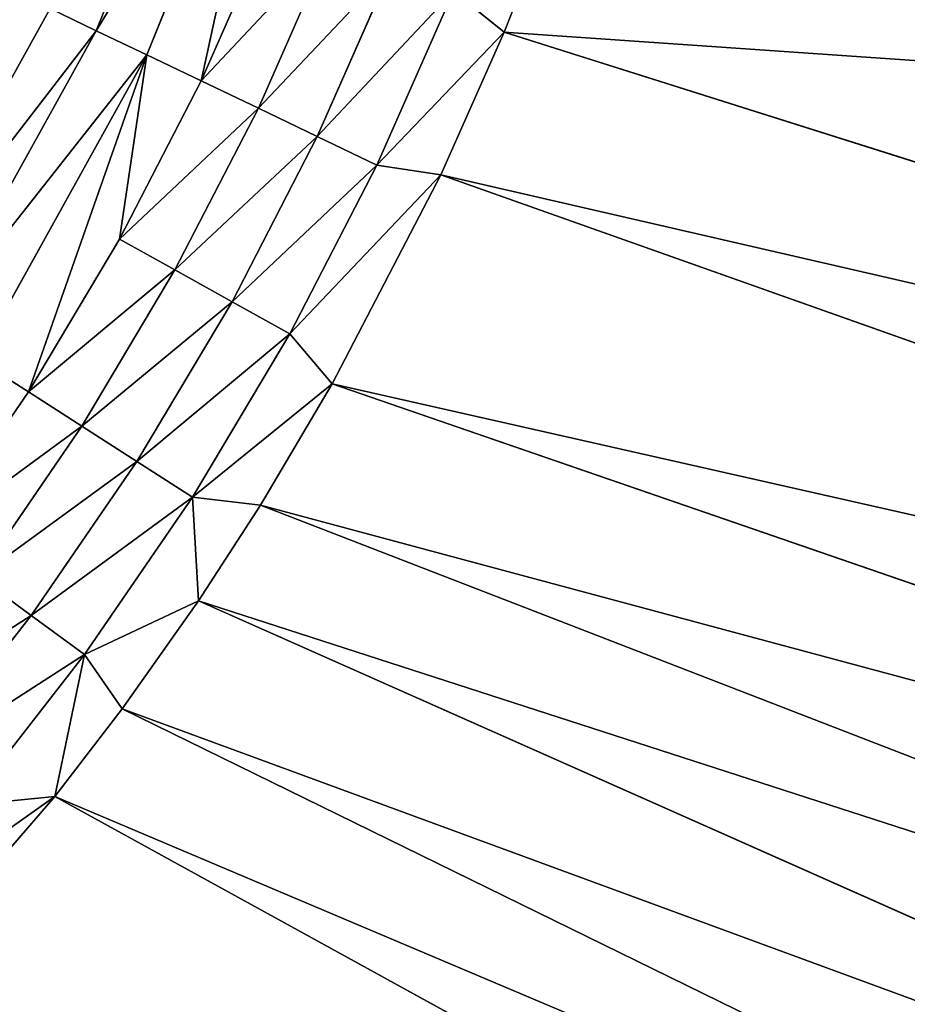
# Model space of a CAD drawing. Extents: x 0 to 500, y 0 to 390.
# Tile 599 of 656: x 268.94 to 276, y 182.78 to 190.61. Entities that reach past the tile are written whole.
import ezdxf

# ---------------------------------------------------------------- set-up
doc = ezdxf.new("R2010")
doc.units = 0
doc.header["$LTSCALE"] = 25.4
doc.layers.get('0').update_dxf_attribs({"linetype": 'CONTINUOUS'})

# ---------------------------------------------------------------- blocks, each defined once
blk = doc.blocks.new('ATLANTA505_-_S_STL')
at = {"color": 0}
for p, q in [((282.8038, 25.4063, 212.8025), (269.3705, 25.1359, 205.416)), ((282.8038, 25.4063, 212.8025), (269.3705, 25.1359, 205.416)), ((283.7512, 25.405, 211.5009), (269.9062, 25.1358, 204.7205)), ((283.7512, 25.405, 211.5009), (269.9062, 25.1358, 204.7205)), ((284.6325, 25.4043, 210.131), (270.5123, 25.1361, 203.8633)), ((284.6325, 25.4043, 210.131), (270.5123, 25.1361, 203.8633)), ((285.4473, 25.4042, 208.6911), (271.0058, 25.1368, 203.1013)), ((285.4473, 25.4042, 208.6911), (271.0058, 25.1368, 203.1013)), ((286.1948, 25.4047, 207.1799), (271.5758, 25.138, 202.1384)), ((286.1948, 25.4047, 207.1799), (271.5758, 25.138, 202.1384)), ((286.8748, 25.4059, 205.5971), (272.4367, 25.141, 200.4782)), ((286.8748, 25.4059, 205.5971), (272.4367, 25.141, 200.4782)), ((287.4874, 25.4078, 203.9427), (272.9407, 25.1435, 199.3442)), ((287.4874, 25.4078, 203.9427), (272.9407, 25.1435, 199.3442)), ((269.3705, 25.1359, 205.416), (267.6675, 25.1069, 206.6221)), ((269.3705, 25.1359, 205.416), (267.6675, 25.1069, 206.6221)), ((269.3705, 25.1359, 205.416), (268.1672, 25.1371, 206.8065)), ((269.3705, 25.1359, 205.416), (268.1672, 25.1371, 206.8065)), ((269.3705, 25.1359, 205.416), (268.6743, 25.1056, 205.4845)), ((269.3705, 25.1359, 205.416), (268.6743, 25.1056, 205.4845)), ((269.607, 25.1053, 204.289), (268.6743, 25.1056, 205.4845)), ((269.607, 25.1053, 204.289), (268.6743, 25.1056, 205.4845)), ((269.607, 25.1053, 204.289), (269.1829, 25.0181, 203.9788)), ((269.607, 25.1053, 204.289), (269.1829, 25.0181, 203.9788)), ((269.9062, 25.1358, 204.7205), (269.3705, 25.1359, 205.416)), ((269.9062, 25.1358, 204.7205), (269.3705, 25.1359, 205.416)), ((269.607, 25.1053, 204.289), (269.3705, 25.1359, 205.416)), ((269.607, 25.1053, 204.289), (269.3705, 25.1359, 205.416)), ((270.5123, 25.1361, 203.8633), (269.607, 25.1053, 204.289)), ((270.5123, 25.1361, 203.8633), (269.607, 25.1053, 204.289)), ((269.9062, 25.1358, 204.7205), (269.607, 25.1053, 204.289)), ((269.9062, 25.1358, 204.7205), (269.607, 25.1053, 204.289)), ((270.4639, 25.1061, 203.0377), (269.607, 25.1053, 204.289)), ((270.4639, 25.1061, 203.0377), (269.607, 25.1053, 204.289)), ((270.5123, 25.1361, 203.8633), (269.9062, 25.1358, 204.7205)), ((270.5123, 25.1361, 203.8633), (269.9062, 25.1358, 204.7205)), ((270.4639, 25.1061, 203.0377), (270.0214, 25.0189, 202.7545)), ((270.4639, 25.1061, 203.0377), (270.0214, 25.0189, 202.7545)), ((271.0058, 25.1368, 203.1013), (270.4639, 25.1061, 203.0377)), ((271.0058, 25.1368, 203.1013), (270.4639, 25.1061, 203.0377)), ((270.5123, 25.1361, 203.8633), (270.4639, 25.1061, 203.0377)), ((270.5123, 25.1361, 203.8633), (270.4639, 25.1061, 203.0377)), ((271.2379, 25.1078, 201.742), (270.4639, 25.1061, 203.0377)), ((271.2379, 25.1078, 201.742), (270.4639, 25.1061, 203.0377)), ((271.0058, 25.1368, 203.1013), (270.5123, 25.1361, 203.8633)), ((271.0058, 25.1368, 203.1013), (270.5123, 25.1361, 203.8633)), ((271.2379, 25.1078, 201.742), (270.7788, 25.0206, 201.4867)), ((271.2379, 25.1078, 201.742), (270.7788, 25.0206, 201.4867)), ((271.5758, 25.138, 202.1384), (271.0058, 25.1368, 203.1013)), ((271.5758, 25.138, 202.1384), (271.0058, 25.1368, 203.1013)), ((271.5758, 25.138, 202.1384), (271.2379, 25.1078, 201.742)), ((271.5758, 25.138, 202.1384), (271.2379, 25.1078, 201.742)), ((271.9307, 25.1102, 200.4006), (271.2379, 25.1078, 201.742)), ((271.9307, 25.1102, 200.4006), (271.2379, 25.1078, 201.742)), ((271.9307, 25.1102, 200.4006), (271.4566, 25.0231, 200.1741)), ((271.9307, 25.1102, 200.4006), (271.4566, 25.0231, 200.1741)), ((272.4367, 25.141, 200.4782), (271.5758, 25.138, 202.1384)), ((272.4367, 25.141, 200.4782), (271.5758, 25.138, 202.1384)), ((272.4367, 25.141, 200.4782), (271.9307, 25.1102, 200.4006)), ((272.4367, 25.141, 200.4782), (271.9307, 25.1102, 200.4006)), ((272.5387, 25.1133, 199.0194), (271.9307, 25.1102, 200.4006)), ((272.5387, 25.1133, 199.0194), (271.9307, 25.1102, 200.4006)), ((272.9407, 25.1435, 199.3442), (272.4367, 25.141, 200.4782)), ((272.9407, 25.1435, 199.3442), (272.4367, 25.141, 200.4782)), ((272.9407, 25.1435, 199.3442), (272.5387, 25.1133, 199.0194)), ((272.9407, 25.1435, 199.3442), (272.5387, 25.1133, 199.0194)), ((273.1853, 25.145, 198.7289), (272.9407, 25.1435, 199.3442)), ((273.1853, 25.145, 198.7289), (272.9407, 25.1435, 199.3442)), ((271.4566, 25.0231, 200.1741), (272.0515, 25.0261, 198.8228)), ((271.4566, 25.0231, 200.1741), (272.0515, 25.0261, 198.8228)), ((268.2703, 25.0184, 205.1487), (269.1829, 25.0181, 203.9788)), ((268.2703, 25.0184, 205.1487), (269.1829, 25.0181, 203.9788)), ((269.1829, 25.0181, 203.9788), (268.7639, 24.8735, 203.6724)), ((269.1829, 25.0181, 203.9788), (268.7639, 24.8735, 203.6724)), ((269.1829, 25.0181, 203.9788), (270.0214, 25.0189, 202.7545)), ((269.1829, 25.0181, 203.9788), (270.0214, 25.0189, 202.7545)), ((270.0214, 25.0189, 202.7545), (269.5843, 24.8743, 202.4746)), ((270.0214, 25.0189, 202.7545), (269.5843, 24.8743, 202.4746)), ((270.0214, 25.0189, 202.7545), (270.7788, 25.0206, 201.4867)), ((270.0214, 25.0189, 202.7545), (270.7788, 25.0206, 201.4867)), ((270.7788, 25.0206, 201.4867), (270.3252, 24.876, 201.2343)), ((270.7788, 25.0206, 201.4867), (270.3252, 24.876, 201.2343)), ((270.7788, 25.0206, 201.4867), (271.4566, 25.0231, 200.1741)), ((270.7788, 25.0206, 201.4867), (271.4566, 25.0231, 200.1741)), ((271.4566, 25.0231, 200.1741), (270.9883, 24.8785, 199.9503)), ((271.4566, 25.0231, 200.1741), (270.9883, 24.8785, 199.9503)), ((269.5843, 24.8743, 202.4746), (268.7639, 24.8735, 203.6724)), ((269.5843, 24.8743, 202.4746), (268.7639, 24.8735, 203.6724)), ((269.5843, 24.8743, 202.4746), (269.1604, 24.6734, 202.2031)), ((269.5843, 24.8743, 202.4746), (269.1604, 24.6734, 202.2031)), ((270.3252, 24.876, 201.2343), (269.5843, 24.8743, 202.4746)), ((270.3252, 24.876, 201.2343), (269.5843, 24.8743, 202.4746)), ((270.3252, 24.876, 201.2343), (269.8854, 24.6751, 200.9895)), ((270.3252, 24.876, 201.2343), (269.8854, 24.6751, 200.9895)), ((270.9883, 24.8785, 199.9503), (270.3252, 24.876, 201.2343)), ((270.9883, 24.8785, 199.9503), (270.3252, 24.876, 201.2343)), ((270.9883, 24.8785, 199.9503), (270.5341, 24.6775, 199.7332)), ((270.9883, 24.8785, 199.9503), (270.5341, 24.6775, 199.7332)), ((271.5702, 24.8815, 198.6284), (270.9883, 24.8785, 199.9503)), ((271.5702, 24.8815, 198.6284), (270.9883, 24.8785, 199.9503)), ((268.3577, 24.6726, 203.3752), (269.1604, 24.6734, 202.2031)), ((268.3577, 24.6726, 203.3752), (269.1604, 24.6734, 202.2031)), ((269.1604, 24.6734, 202.2031), (268.7573, 24.4191, 201.945)), ((269.1604, 24.6734, 202.2031), (268.7573, 24.4191, 201.945)), ((269.1604, 24.6734, 202.2031), (269.8854, 24.6751, 200.9895)), ((269.1604, 24.6734, 202.2031), (269.8854, 24.6751, 200.9895)), ((269.1604, 24.6734, 202.2031), (270.1024, 24.4233, 199.5266)), ((269.1604, 24.6734, 202.2031), (270.1024, 24.4233, 199.5266)), ((269.8854, 24.6751, 200.9895), (270.5341, 24.6775, 199.7332)), ((269.8854, 24.6751, 200.9895), (270.5341, 24.6775, 199.7332)), ((269.8854, 24.6751, 200.9895), (270.1024, 24.4233, 199.5266)), ((269.8854, 24.6751, 200.9895), (270.1024, 24.4233, 199.5266)), ((270.5341, 24.6775, 199.7332), (270.1024, 24.4233, 199.5266)), ((270.5341, 24.6775, 199.7332), (270.1024, 24.4233, 199.5266)), ((270.5341, 24.6775, 199.7332), (271.1035, 24.6806, 198.4398)), ((270.5341, 24.6775, 199.7332), (271.1035, 24.6806, 198.4398)), ((270.5341, 24.6775, 199.7332), (271.1376, 24.4299, 196.9615)), ((270.5341, 24.6775, 199.7332), (271.1376, 24.4299, 196.9615)), ((270.1024, 24.4233, 199.5266), (268.7573, 24.4191, 201.945)), ((270.1024, 24.4233, 199.5266), (268.7573, 24.4191, 201.945)), ((270.1024, 24.4233, 199.5266), (269.7003, 24.1207, 199.3341)), ((270.1024, 24.4233, 199.5266), (269.7003, 24.1207, 199.3341)), ((271.1376, 24.4299, 196.9615), (270.1024, 24.4233, 199.5266)), ((271.1376, 24.4299, 196.9615), (270.1024, 24.4233, 199.5266)), ((268.3819, 24.1165, 201.7044), (269.7003, 24.1207, 199.3341)), ((268.3819, 24.1165, 201.7044), (269.7003, 24.1207, 199.3341)), ((269.7003, 24.1207, 199.3341), (269.334, 23.7761, 199.1586)), ((269.7003, 24.1207, 199.3341), (269.334, 23.7761, 199.1586)), ((269.7003, 24.1207, 199.3341), (270.7148, 24.1272, 196.8202)), ((269.7003, 24.1207, 199.3341), (270.7148, 24.1272, 196.8202)), ((268.04, 23.7719, 201.4853), (269.334, 23.7761, 199.1586)), ((268.04, 23.7719, 201.4853), (269.334, 23.7761, 199.1586))]:
    blk.add_line(p, q, dxfattribs=at)
mesh = blk.add_polyface(dxfattribs=at)
corners = [(288.5096, 25.4136, 200.4194), (288.92, 25.4176, 198.5512), (273.7223, 25.1488, 197.1582)]
mesh.append_faces([[corners[k] for k in face] for face in [(0, 1, 2)]], dxfattribs={"color": 0})
mesh = blk.add_polyface(dxfattribs=at)
corners = [(266.8645, 25.1399, 208.106), (281.7911, 25.4082, 214.0374), (268.1672, 25.1371, 206.8065), (279.5724, 25.4136, 216.3145), (280.7137, 25.4106, 215.2076)]
mesh.append_faces([[corners[k] for k in face] for face in [(0, 1, 2), (1, 3, 4)]], dxfattribs={"vtx0": -1, "color": 0})
mesh.append_faces([[corners[k] for k in face] for face in [(1, 0, 3)]], dxfattribs={"vtx0": -1, "vtx2": -1, "color": 0})
mesh = blk.add_polyface(dxfattribs=at)
corners = [(268.1672, 25.1371, 206.8065), (282.8038, 25.4063, 212.8025), (269.3705, 25.1359, 205.416), (281.7911, 25.4082, 214.0374)]
mesh.append_faces([[corners[k] for k in face] for face in [(0, 1, 2), (1, 0, 3)]], dxfattribs={"vtx0": -1, "color": 0})
mesh = blk.add_polyface(dxfattribs=at)
corners = [(269.3705, 25.1359, 205.416), (283.7512, 25.405, 211.5009), (269.9062, 25.1358, 204.7205), (282.8038, 25.4063, 212.8025)]
mesh.append_faces([[corners[k] for k in face] for face in [(0, 1, 2), (1, 0, 3)]], dxfattribs={"vtx0": -1, "color": 0})
mesh = blk.add_polyface(dxfattribs=at)
corners = [(269.9062, 25.1358, 204.7205), (284.6325, 25.4043, 210.131), (270.5123, 25.1361, 203.8633), (283.7512, 25.405, 211.5009)]
mesh.append_faces([[corners[k] for k in face] for face in [(0, 1, 2), (1, 0, 3)]], dxfattribs={"vtx0": -1, "color": 0})
mesh = blk.add_polyface(dxfattribs=at)
corners = [(270.5123, 25.1361, 203.8633), (285.4473, 25.4042, 208.6911), (271.0058, 25.1368, 203.1013), (284.6325, 25.4043, 210.131)]
mesh.append_faces([[corners[k] for k in face] for face in [(0, 1, 2), (1, 0, 3)]], dxfattribs={"vtx0": -1, "color": 0})
mesh = blk.add_polyface(dxfattribs=at)
corners = [(271.0058, 25.1368, 203.1013), (286.1948, 25.4047, 207.1799), (271.5758, 25.138, 202.1384), (285.4473, 25.4042, 208.6911)]
mesh.append_faces([[corners[k] for k in face] for face in [(0, 1, 2), (1, 0, 3)]], dxfattribs={"vtx0": -1, "color": 0})
mesh = blk.add_polyface(dxfattribs=at)
corners = [(271.5758, 25.138, 202.1384), (286.8748, 25.4059, 205.5971), (272.4367, 25.141, 200.4782), (286.1948, 25.4047, 207.1799)]
mesh.append_faces([[corners[k] for k in face] for face in [(0, 1, 2), (1, 0, 3)]], dxfattribs={"vtx0": -1, "color": 0})
mesh = blk.add_polyface(dxfattribs=at)
corners = [(272.4367, 25.141, 200.4782), (287.4874, 25.4078, 203.9427), (272.9407, 25.1435, 199.3442), (286.8748, 25.4059, 205.5971)]
mesh.append_faces([[corners[k] for k in face] for face in [(0, 1, 2), (1, 0, 3)]], dxfattribs={"vtx0": -1, "color": 0})
mesh = blk.add_polyface(dxfattribs=at)
corners = [(273.1853, 25.145, 198.7289), (288.5096, 25.4136, 200.4194), (273.7223, 25.1488, 197.1582), (272.9407, 25.1435, 199.3442), (287.4874, 25.4078, 203.9427), (288.0323, 25.4103, 202.2168)]
mesh.append_faces([[corners[k] for k in face] for face in [(0, 1, 2), (1, 4, 5)]], dxfattribs={"vtx0": -1, "color": 0})
mesh.append_faces([[corners[k] for k in face] for face in [(1, 0, 3), (1, 3, 4)]], dxfattribs={"vtx0": -1, "vtx2": -1, "color": 0})
mesh = blk.add_polyface(dxfattribs=at)
corners = [(268.1672, 25.1371, 206.8065), (269.3705, 25.1359, 205.416), (267.6675, 25.1069, 206.6221)]
mesh.append_faces([[corners[k] for k in face] for face in [(0, 1, 2)]], dxfattribs={"color": 0})
mesh = blk.add_polyface(dxfattribs=at)
corners = [(267.6675, 25.1069, 206.6221), (269.3705, 25.1359, 205.416), (268.6743, 25.1056, 205.4845)]
mesh.append_faces([[corners[k] for k in face] for face in [(0, 1, 2)]], dxfattribs={"color": 0})
mesh = blk.add_polyface(dxfattribs=at)
corners = [(268.2703, 25.0184, 205.1487), (269.607, 25.1053, 204.289), (269.1829, 25.0181, 203.9788), (268.6743, 25.1056, 205.4845)]
mesh.append_faces([[corners[k] for k in face] for face in [(0, 1, 2), (1, 0, 3)]], dxfattribs={"vtx0": -1, "color": 0})
mesh = blk.add_polyface(dxfattribs=at)
corners = [(268.6743, 25.1056, 205.4845), (269.3705, 25.1359, 205.416), (269.607, 25.1053, 204.289)]
mesh.append_faces([[corners[k] for k in face] for face in [(0, 1, 2)]], dxfattribs={"color": 0})
mesh = blk.add_polyface(dxfattribs=at)
corners = [(269.1829, 25.0181, 203.9788), (270.4639, 25.1061, 203.0377), (270.0214, 25.0189, 202.7545), (269.607, 25.1053, 204.289)]
mesh.append_faces([[corners[k] for k in face] for face in [(0, 1, 2), (1, 0, 3)]], dxfattribs={"vtx0": -1, "color": 0})
mesh = blk.add_polyface(dxfattribs=at)
corners = [(269.3705, 25.1359, 205.416), (269.9062, 25.1358, 204.7205), (269.607, 25.1053, 204.289)]
mesh.append_faces([[corners[k] for k in face] for face in [(0, 1, 2)]], dxfattribs={"color": 0})
mesh = blk.add_polyface(dxfattribs=at)
corners = [(269.9062, 25.1358, 204.7205), (270.5123, 25.1361, 203.8633), (269.607, 25.1053, 204.289)]
mesh.append_faces([[corners[k] for k in face] for face in [(0, 1, 2)]], dxfattribs={"color": 0})
mesh = blk.add_polyface(dxfattribs=at)
corners = [(269.607, 25.1053, 204.289), (270.5123, 25.1361, 203.8633), (270.4639, 25.1061, 203.0377)]
mesh.append_faces([[corners[k] for k in face] for face in [(0, 1, 2)]], dxfattribs={"color": 0})
mesh = blk.add_polyface(dxfattribs=at)
corners = [(270.0214, 25.0189, 202.7545), (271.2379, 25.1078, 201.742), (270.7788, 25.0206, 201.4867), (270.4639, 25.1061, 203.0377)]
mesh.append_faces([[corners[k] for k in face] for face in [(0, 1, 2), (1, 0, 3)]], dxfattribs={"vtx0": -1, "color": 0})
mesh = blk.add_polyface(dxfattribs=at)
corners = [(270.4639, 25.1061, 203.0377), (271.5758, 25.138, 202.1384), (271.2379, 25.1078, 201.742), (271.0058, 25.1368, 203.1013)]
mesh.append_faces([[corners[k] for k in face] for face in [(0, 1, 2), (1, 0, 3)]], dxfattribs={"vtx0": -1, "color": 0})
mesh = blk.add_polyface(dxfattribs=at)
corners = [(270.5123, 25.1361, 203.8633), (271.0058, 25.1368, 203.1013), (270.4639, 25.1061, 203.0377)]
mesh.append_faces([[corners[k] for k in face] for face in [(0, 1, 2)]], dxfattribs={"color": 0})
mesh = blk.add_polyface(dxfattribs=at)
corners = [(270.7788, 25.0206, 201.4867), (271.9307, 25.1102, 200.4006), (271.4566, 25.0231, 200.1741), (271.2379, 25.1078, 201.742)]
mesh.append_faces([[corners[k] for k in face] for face in [(0, 1, 2), (1, 0, 3)]], dxfattribs={"vtx0": -1, "color": 0})
mesh = blk.add_polyface(dxfattribs=at)
corners = [(271.2379, 25.1078, 201.742), (272.4367, 25.141, 200.4782), (271.9307, 25.1102, 200.4006), (271.5758, 25.138, 202.1384)]
mesh.append_faces([[corners[k] for k in face] for face in [(0, 1, 2), (1, 0, 3)]], dxfattribs={"vtx0": -1, "color": 0})
mesh = blk.add_polyface(dxfattribs=at)
corners = [(271.4566, 25.0231, 200.1741), (272.5387, 25.1133, 199.0194), (272.0515, 25.0261, 198.8228), (271.9307, 25.1102, 200.4006)]
mesh.append_faces([[corners[k] for k in face] for face in [(0, 1, 2), (1, 0, 3)]], dxfattribs={"vtx0": -1, "color": 0})
mesh = blk.add_polyface(dxfattribs=at)
corners = [(271.9307, 25.1102, 200.4006), (272.9407, 25.1435, 199.3442), (272.5387, 25.1133, 199.0194), (272.4367, 25.141, 200.4782)]
mesh.append_faces([[corners[k] for k in face] for face in [(0, 1, 2), (1, 0, 3)]], dxfattribs={"vtx0": -1, "color": 0})
mesh = blk.add_polyface(dxfattribs=at)
corners = [(272.9407, 25.1435, 199.3442), (273.1853, 25.145, 198.7289), (272.5387, 25.1133, 199.0194)]
mesh.append_faces([[corners[k] for k in face] for face in [(0, 1, 2)]], dxfattribs={"color": 0})
mesh = blk.add_polyface(dxfattribs=at)
corners = [(270.9883, 24.8785, 199.9503), (272.0515, 25.0261, 198.8228), (271.5702, 24.8815, 198.6284), (271.4566, 25.0231, 200.1741)]
mesh.append_faces([[corners[k] for k in face] for face in [(0, 1, 2), (1, 0, 3)]], dxfattribs={"vtx0": -1, "color": 0})
mesh = blk.add_polyface(dxfattribs=at)
corners = [(267.8711, 24.8738, 204.8169), (269.1829, 25.0181, 203.9788), (268.7639, 24.8735, 203.6724), (268.2703, 25.0184, 205.1487)]
mesh.append_faces([[corners[k] for k in face] for face in [(0, 1, 2), (1, 0, 3)]], dxfattribs={"vtx0": -1, "color": 0})
mesh = blk.add_polyface(dxfattribs=at)
corners = [(268.7639, 24.8735, 203.6724), (270.0214, 25.0189, 202.7545), (269.5843, 24.8743, 202.4746), (269.1829, 25.0181, 203.9788)]
mesh.append_faces([[corners[k] for k in face] for face in [(0, 1, 2), (1, 0, 3)]], dxfattribs={"vtx0": -1, "color": 0})
mesh = blk.add_polyface(dxfattribs=at)
corners = [(269.5843, 24.8743, 202.4746), (270.7788, 25.0206, 201.4867), (270.3252, 24.876, 201.2343), (270.0214, 25.0189, 202.7545)]
mesh.append_faces([[corners[k] for k in face] for face in [(0, 1, 2), (1, 0, 3)]], dxfattribs={"vtx0": -1, "color": 0})
mesh = blk.add_polyface(dxfattribs=at)
corners = [(270.3252, 24.876, 201.2343), (271.4566, 25.0231, 200.1741), (270.9883, 24.8785, 199.9503), (270.7788, 25.0206, 201.4867)]
mesh.append_faces([[corners[k] for k in face] for face in [(0, 1, 2), (1, 0, 3)]], dxfattribs={"vtx0": -1, "color": 0})
mesh = blk.add_polyface(dxfattribs=at)
corners = [(268.3577, 24.6726, 203.3752), (269.5843, 24.8743, 202.4746), (269.1604, 24.6734, 202.2031), (268.7639, 24.8735, 203.6724)]
mesh.append_faces([[corners[k] for k in face] for face in [(0, 1, 2), (1, 0, 3)]], dxfattribs={"vtx0": -1, "color": 0})
mesh = blk.add_polyface(dxfattribs=at)
corners = [(269.1604, 24.6734, 202.2031), (270.3252, 24.876, 201.2343), (269.8854, 24.6751, 200.9895), (269.5843, 24.8743, 202.4746)]
mesh.append_faces([[corners[k] for k in face] for face in [(0, 1, 2), (1, 0, 3)]], dxfattribs={"vtx0": -1, "color": 0})
mesh = blk.add_polyface(dxfattribs=at)
corners = [(269.8854, 24.6751, 200.9895), (270.9883, 24.8785, 199.9503), (270.5341, 24.6775, 199.7332), (270.3252, 24.876, 201.2343)]
mesh.append_faces([[corners[k] for k in face] for face in [(0, 1, 2), (1, 0, 3)]], dxfattribs={"vtx0": -1, "color": 0})
mesh = blk.add_polyface(dxfattribs=at)
corners = [(270.5341, 24.6775, 199.7332), (271.5702, 24.8815, 198.6284), (271.1035, 24.6806, 198.4398), (270.9883, 24.8785, 199.9503)]
mesh.append_faces([[corners[k] for k in face] for face in [(0, 1, 2), (1, 0, 3)]], dxfattribs={"vtx0": -1, "color": 0})
mesh = blk.add_polyface(dxfattribs=at)
corners = [(268.3577, 24.6726, 203.3752), (269.1604, 24.6734, 202.2031), (268.7573, 24.4191, 201.945)]
mesh.append_faces([[corners[k] for k in face] for face in [(0, 1, 2)]], dxfattribs={"color": 0})
mesh = blk.add_polyface(dxfattribs=at)
corners = [(269.1604, 24.6734, 202.2031), (270.1024, 24.4233, 199.5266), (268.7573, 24.4191, 201.945)]
mesh.append_faces([[corners[k] for k in face] for face in [(0, 1, 2)]], dxfattribs={"color": 0})
mesh = blk.add_polyface(dxfattribs=at)
corners = [(269.1604, 24.6734, 202.2031), (269.8854, 24.6751, 200.9895), (270.1024, 24.4233, 199.5266)]
mesh.append_faces([[corners[k] for k in face] for face in [(0, 1, 2)]], dxfattribs={"color": 0})
mesh = blk.add_polyface(dxfattribs=at)
corners = [(269.8854, 24.6751, 200.9895), (270.5341, 24.6775, 199.7332), (270.1024, 24.4233, 199.5266)]
mesh.append_faces([[corners[k] for k in face] for face in [(0, 1, 2)]], dxfattribs={"color": 0})
mesh = blk.add_polyface(dxfattribs=at)
corners = [(270.5341, 24.6775, 199.7332), (271.1376, 24.4299, 196.9615), (270.1024, 24.4233, 199.5266)]
mesh.append_faces([[corners[k] for k in face] for face in [(0, 1, 2)]], dxfattribs={"color": 0})
mesh = blk.add_polyface(dxfattribs=at)
corners = [(270.5341, 24.6775, 199.7332), (271.1035, 24.6806, 198.4398), (271.1376, 24.4299, 196.9615)]
mesh.append_faces([[corners[k] for k in face] for face in [(0, 1, 2)]], dxfattribs={"color": 0})
mesh = blk.add_polyface(dxfattribs=at)
corners = [(268.3819, 24.1165, 201.7044), (270.1024, 24.4233, 199.5266), (269.7003, 24.1207, 199.3341), (268.7573, 24.4191, 201.945)]
mesh.append_faces([[corners[k] for k in face] for face in [(0, 1, 2), (1, 0, 3)]], dxfattribs={"vtx0": -1, "color": 0})
mesh = blk.add_polyface(dxfattribs=at)
corners = [(269.7003, 24.1207, 199.3341), (271.1376, 24.4299, 196.9615), (270.7148, 24.1272, 196.8202), (270.1024, 24.4233, 199.5266)]
mesh.append_faces([[corners[k] for k in face] for face in [(0, 1, 2), (1, 0, 3)]], dxfattribs={"vtx0": -1, "color": 0})
mesh = blk.add_polyface(dxfattribs=at)
corners = [(268.04, 23.7719, 201.4853), (269.7003, 24.1207, 199.3341), (269.334, 23.7761, 199.1586), (268.3819, 24.1165, 201.7044)]
mesh.append_faces([[corners[k] for k in face] for face in [(0, 1, 2), (1, 0, 3)]], dxfattribs={"vtx0": -1, "color": 0})
mesh = blk.add_polyface(dxfattribs=at)
corners = [(269.334, 23.7761, 199.1586), (270.7148, 24.1272, 196.8202), (270.3297, 23.7826, 196.6912), (269.7003, 24.1207, 199.3341)]
mesh.append_faces([[corners[k] for k in face] for face in [(0, 1, 2), (1, 0, 3)]], dxfattribs={"vtx0": -1, "color": 0})
mesh = blk.add_polyface(dxfattribs=at)
corners = [(268.04, 23.7719, 201.4853), (269.334, 23.7761, 199.1586), (269.0227, 23.4158, 199.0093)]
mesh.append_faces([[corners[k] for k in face] for face in [(0, 1, 2)]], dxfattribs={"color": 0})

msp = doc.modelspace()

# ---------------------------------------------------------------- block references
at = {"color": 254, "extrusion": (0, -1, 1.11022e-16)}
msp.add_blockref('ATLANTA505_-_S_STL', (-0.1495, -0.01, -389.8516), dxfattribs=at)

doc.saveas('drawing.dxf')
